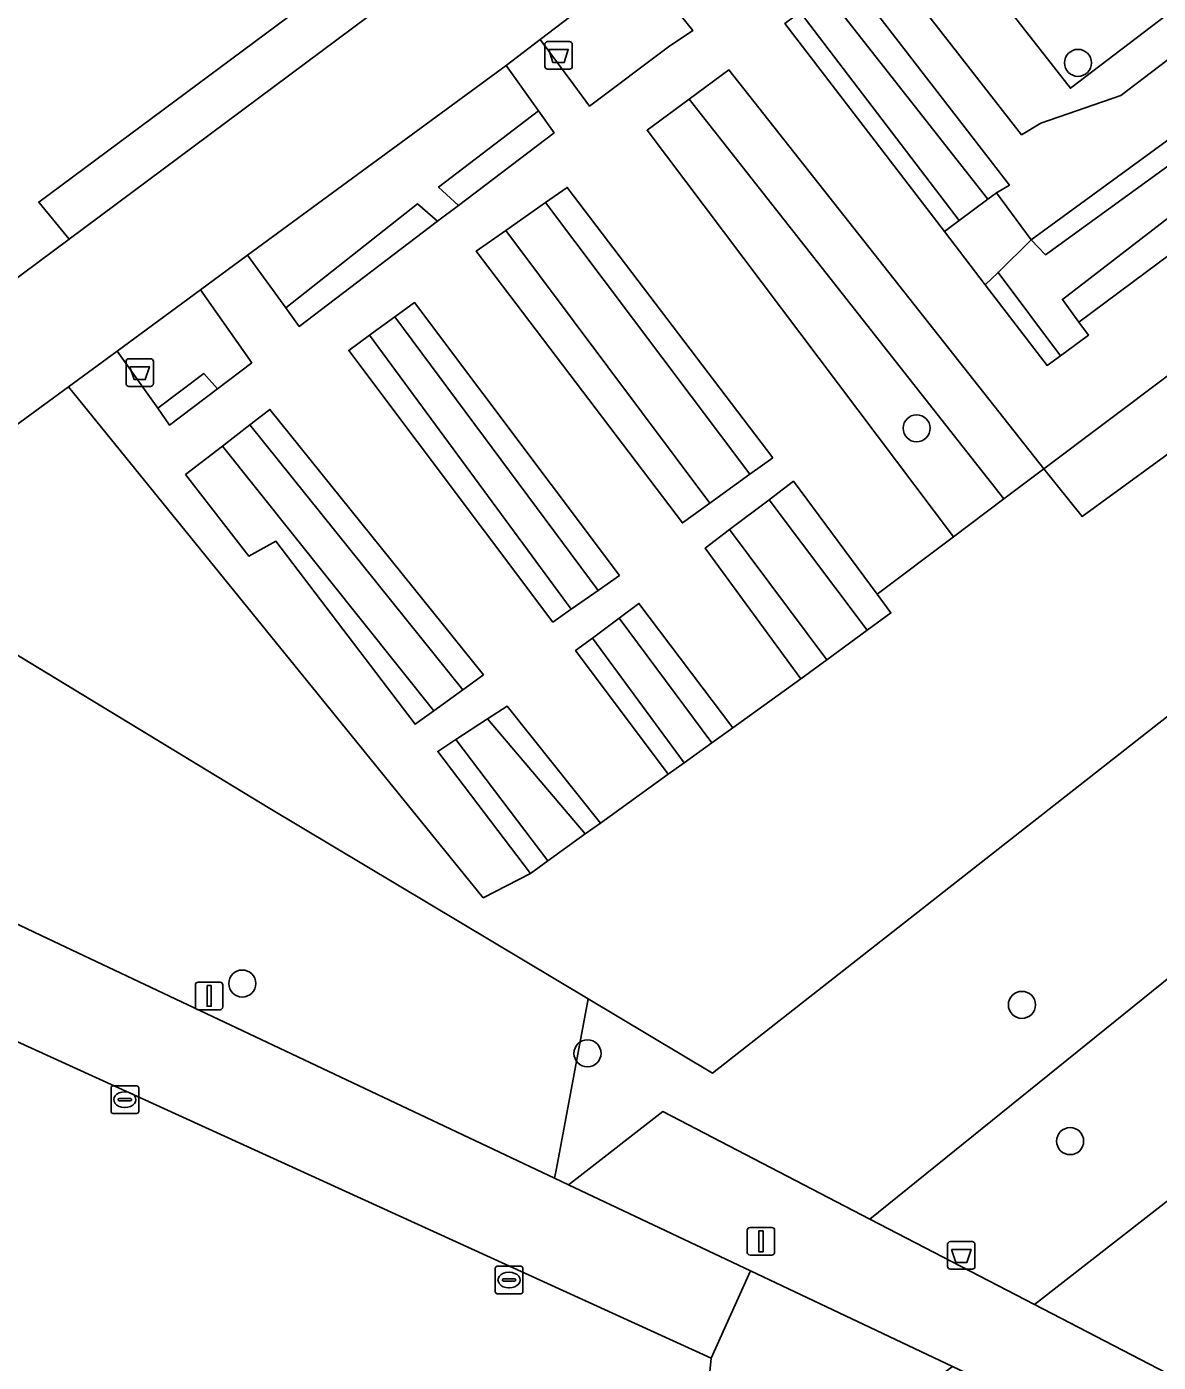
# Model space of a CAD drawing. Extents: x 159352 to 160617, y 385888 to 387323.
# Drawn here: x 159491.2 to 159532.16, y 386468.96 to 386517.33 of the extents above; entities that cross this region are included whole.
import ezdxf

# ---------------------------------------------------------------- set-up
doc = ezdxf.new("R2010")
doc.units = 0
for name, color, linetype in [('IMGEO_Afvalbak', 7, 'Continuous'), ('IMGEO_Boom', 7, 'Continuous'), ('IMGEO_Fietspad_gesloten', 7, 'Continuous'), ('IMGEO_Gemengd_bos', 7, 'Continuous'), ('IMGEO_Groenvoorziening', 7, 'Continuous'), ('IMGEO_Hek', 7, 'Continuous'), ('IMGEO_Kolk', 7, 'Continuous'), ('IMGEO_Lichtmast', 7, 'Continuous'), ('IMGEO_Parkeervlak_halfverhard', 7, 'Continuous'), ('IMGEO_Voetpad_halfverhard', 7, 'Continuous'), ('IMGEO_Voetpad_onverhard', 7, 'Continuous')]:
    doc.layers.add(name, color=color, linetype=linetype)

msp = doc.modelspace()

# ---------------------------------------------------------------- linework, layer by layer
at = {"layer": 'IMGEO_Afvalbak'}
for p, q in [((159509.955, 386515.888), (159509.955, 386516.688)), ((159509.955, 386516.688), (159509.955, 386515.888)), ((159510.055, 386516.788), (159510.845, 386516.788)), ((159510.845, 386516.788), (159510.055, 386516.788)), ((159510.945, 386516.688), (159510.945, 386515.888)), ((159510.945, 386515.888), (159510.945, 386516.688)), ((159510.845, 386515.788), (159510.055, 386515.788)), ((159510.055, 386515.788), (159510.845, 386515.788)), ((159494.791, 386504.402), (159494.791, 386505.202)), ((159494.791, 386505.202), (159494.791, 386504.402)), ((159494.891, 386505.302), (159495.681, 386505.302)), ((159495.681, 386505.302), (159494.891, 386505.302)), ((159495.781, 386505.202), (159495.781, 386504.402)), ((159495.781, 386504.402), (159495.781, 386505.202)), ((159495.681, 386504.302), (159494.891, 386504.302)), ((159494.891, 386504.302), (159495.681, 386504.302)), ((159524.533, 386472.436), (159524.533, 386473.236)), ((159524.533, 386473.236), (159524.533, 386472.436)), ((159524.633, 386473.336), (159525.423, 386473.336)), ((159525.423, 386473.336), (159524.633, 386473.336)), ((159525.523, 386473.236), (159525.523, 386472.436)), ((159525.523, 386472.436), (159525.523, 386473.236)), ((159525.423, 386472.336), (159524.633, 386472.336)), ((159524.633, 386472.336), (159525.423, 386472.336))]:
    msp.add_line(p, q, dxfattribs=at)
for points in [[(159510.098, 386516.502), (159510.802, 386516.502), (159510.653, 386516.032), (159510.247, 386516.032), (159510.098, 386516.502)], [(159494.934, 386505.016), (159495.638, 386505.016), (159495.489, 386504.546), (159495.083, 386504.546), (159494.934, 386505.016)], [(159524.676, 386473.05), (159525.38, 386473.05), (159525.231, 386472.58), (159524.825, 386472.58), (159524.676, 386473.05)]]:
    msp.add_lwpolyline(points, dxfattribs=at)
for centre, start, end in [((159510.055, 386516.688), 90, 180), ((159510.055, 386516.688), 90, 180), ((159510.845, 386516.688), 0, 90), ((159510.845, 386516.688), 360, 90), ((159510.055, 386515.888), 180, 270), ((159510.055, 386515.888), 180, 270), ((159510.845, 386515.888), 270, 0), ((159510.845, 386515.888), 270, 0), ((159494.891, 386505.202), 90, 180), ((159494.891, 386505.202), 90, 180), ((159495.681, 386505.202), 0, 90), ((159495.681, 386505.202), 360, 90), ((159494.891, 386504.402), 180, 270), ((159494.891, 386504.402), 180, 270), ((159495.681, 386504.402), 270, 0), ((159495.681, 386504.402), 270, 0), ((159524.633, 386473.236), 90, 180), ((159524.633, 386473.236), 90, 180), ((159525.423, 386473.236), 0, 90), ((159525.423, 386473.236), 360, 90), ((159524.633, 386472.436), 180, 270), ((159524.633, 386472.436), 180, 270), ((159525.423, 386472.436), 270, 0), ((159525.423, 386472.436), 270, 0)]:
    msp.add_arc(centre, 0.1, start, end, dxfattribs=at)
at = {"layer": 'IMGEO_Boom'}
for centre in [(159529.253, 386516.017), (159523.41, 386502.787), (159498.999, 386482.68), (159527.222, 386481.907), (159511.497, 386480.151), (159528.968, 386476.972)]:
    msp.add_circle(centre, 0.489, dxfattribs=at)
at = {"layer": 'IMGEO_Fietspad_gesloten'}
msp.add_lwpolyline([(159454.66, 386497.595), (159460.09, 386495.022), (159467.031, 386491.732), (159481.905, 386484.652), (159500, 386476.402), (159515.978, 386469.117), (159517.402, 386472.271), (159510.81, 386475.39), (159510.308, 386475.628), (159491.723, 386484.422), (159478.618, 386490.659), (159470.08, 386494.703), (159467.828, 386495.766), (159458.854, 386500), (159442.597, 386507.622)], dxfattribs=at)
at = {"layer": 'IMGEO_Gemengd_bos'}
for points in [[(159449.895, 386508.936), (159467.828, 386500.498), (159471.448, 386498.795), (159479.362, 386504.665), (159481.915, 386501.576), (159487.569, 386505.789), (159492.737, 386509.639), (159491.631, 386510.978), (159504.763, 386520.733), (159502.138, 386524.025), (159501.053, 386525.385), (159512.599, 386534.094), (159537.72, 386553.466), (159538.468, 386554.019), (159539.928, 386555.099), (159550.315, 386541.548), (159554.42, 386544.674), (159538.63, 386565.974)], [(159563.305, 386524.313), (159529.4, 386499.593), (159528.019, 386501.317), (159526.57, 386500.227), (159524.751, 386498.86), (159521.981, 386496.777), (159522.483, 386496.1), (159521.622, 386495.47), (159520.165, 386494.403), (159519.225, 386493.715), (159516.761, 386491.941), (159515.996, 386491.39), (159514.997, 386490.672), (159514.42, 386490.256), (159511.965, 386488.489), (159511.417, 386488.094), (159510.058, 386487.117), (159509.432, 386486.666), (159507.721, 386485.783), (159492.709, 386504.287), (159484.614, 386498.362)], [(159486.937, 386496.95), (159500, 386489.012), (159511.521, 386482.123), (159516.017, 386479.434), (159570.525, 386522.203)]]:
    msp.add_lwpolyline(points, dxfattribs=at)
for points in [[(159553.746, 386500), (159569.438, 386512.645), (159569.791, 386512.93), (159571.496, 386514.211), (159572.106, 386514.67), (159574.43, 386516.35), (159570.525, 386522.203), (159516.017, 386479.434), (159511.521, 386482.123), (159510.374, 386475.983), (159510.308, 386475.628), (159510.81, 386475.39), (159511.126, 386475.635), (159514.222, 386478.04), (159521.717, 386474.152)], [(159575.069, 386507.971), (159569.438, 386512.645), (159553.746, 386500), (159521.717, 386474.152), (159527.677, 386471.06), (159564.819, 386500)]]:
    msp.add_lwpolyline(points, close=True, dxfattribs=at)
at = {"layer": 'IMGEO_Groenvoorziening'}
for points in [[(159549.441, 386538.292), (159559.603, 386525.067), (159528.019, 386501.317), (159529.4, 386499.593), (159563.305, 386524.313), (159551.556, 386539.901)], [(159527.21, 386513.413), (159527.907, 386513.83), (159530.805, 386514.837), (159536.653, 386519.306), (159535.909, 386520.392), (159528.976, 386515.101), (159523.969, 386521.503), (159522.056, 386520.027)], [(159522.056, 386520.027), (159523.969, 386521.503), (159528.976, 386515.101), (159535.909, 386520.392), (159536.653, 386519.306), (159530.805, 386514.837), (159527.907, 386513.83), (159527.21, 386513.413)], [(159492.737, 386509.639), (159505.831, 386519.394), (159504.763, 386520.733), (159491.631, 386510.978)], [(159514.429, 386516.596), (159515.305, 386517.184), (159513.365, 386519.602), (159509.787, 386516.862), (159511, 386515.223), (159511.571, 386514.451)], [(159520.119, 386518.55), (159520.935, 386519.162), (159526.772, 386511.593), (159526.301, 386511.316), (159527.552, 386509.609), (159537.825, 386517.1), (159538.299, 386516.481), (159539.082, 386515.458), (159539.834, 386514.476), (159529.28, 386506.63), (159529.634, 386506.158), (159528.616, 386505.413), (159528.132, 386505.059), (159525.898, 386507.975), (159524.417, 386509.907), (159518.643, 386517.443), (159519.192, 386517.855), (159524.955, 386510.309), (159525.987, 386511.081)], [(159526.772, 386511.593), (159520.935, 386519.162), (159520.119, 386518.55), (159525.987, 386511.081), (159526.301, 386511.316)], [(159524.955, 386510.309), (159519.192, 386517.855), (159518.643, 386517.443), (159524.417, 386509.907)], [(159537.825, 386517.1), (159527.552, 386509.609), (159528.075, 386509.068), (159538.299, 386516.481)], [(159529.634, 386506.158), (159529.28, 386506.63), (159528.691, 386507.449), (159539.082, 386515.458), (159538.299, 386516.481), (159528.075, 386509.068), (159527.552, 386509.609), (159526.359, 386508.431), (159528.616, 386505.413)], [(159500.572, 386507.151), (159505.349, 386510.912), (159506.07, 386510.28), (159506.828, 386510.856), (159506.109, 386511.517), (159509.721, 386514.281), (159508.554, 386515.918), (159499.194, 386509.054)], [(159528.019, 386501.317), (159516.618, 386515.762), (159515.173, 386514.697), (159526.57, 386500.227)], [(159539.834, 386514.476), (159539.082, 386515.458), (159528.691, 386507.449), (159529.28, 386506.63)], [(159526.57, 386500.227), (159515.173, 386514.697), (159513.652, 386513.576), (159524.751, 386498.86)], [(159510.287, 386513.488), (159509.721, 386514.281), (159506.109, 386511.517), (159506.828, 386510.856)], [(159518.204, 386501.72), (159517.373, 386501.12), (159515.925, 386500.075), (159514.932, 386499.358), (159507.465, 386509.193), (159508.542, 386509.948), (159509.979, 386510.956), (159510.762, 386511.505)], [(159518.204, 386501.72), (159510.762, 386511.505), (159509.979, 386510.956), (159517.373, 386501.12)], [(159526.359, 386508.431), (159527.552, 386509.609), (159526.301, 386511.316), (159525.987, 386511.081), (159524.955, 386510.309), (159524.417, 386509.907), (159525.898, 386507.975)], [(159501.064, 386506.471), (159506.07, 386510.28), (159505.349, 386510.912), (159500.572, 386507.151)], [(159517.373, 386501.12), (159509.979, 386510.956), (159508.542, 386509.948), (159515.925, 386500.075)], [(159507.465, 386509.193), (159514.932, 386499.358), (159515.925, 386500.075), (159508.542, 386509.948)], [(159528.132, 386505.059), (159528.616, 386505.413), (159526.359, 386508.431), (159525.898, 386507.975)], [(159495.938, 386503.509), (159497.608, 386504.767), (159498.103, 386504.217), (159499.34, 386505.159), (159497.487, 386507.803), (159494.471, 386505.577)], [(159512.652, 386497.449), (159511.888, 386496.915), (159510.909, 386496.231), (159510.247, 386495.769), (159502.856, 386505.604), (159503.611, 386506.153), (159504.526, 386506.818), (159505.237, 386507.335)], [(159512.652, 386497.449), (159505.237, 386507.335), (159504.526, 386506.818), (159511.888, 386496.915)], [(159511.888, 386496.915), (159504.526, 386506.818), (159503.611, 386506.153), (159510.909, 386496.231)], [(159510.247, 386495.769), (159510.909, 386496.231), (159503.611, 386506.153), (159502.856, 386505.604)], [(159496.371, 386502.899), (159498.103, 386504.217), (159497.608, 386504.767), (159495.938, 386503.509)], [(159507.738, 386493.861), (159506.981, 386493.314), (159505.936, 386492.559), (159505.256, 386492.067), (159500.215, 386498.692), (159499.235, 386498.16), (159496.949, 386501.106), (159498.28, 386502.138), (159499.272, 386502.906), (159500, 386503.471)], [(159507.738, 386493.861), (159500, 386503.471), (159499.272, 386502.906), (159506.981, 386493.314)], [(159506.981, 386493.314), (159499.272, 386502.906), (159498.28, 386502.138), (159505.936, 386492.559)], [(159496.949, 386501.106), (159499.235, 386498.16), (159500.215, 386498.692), (159505.256, 386492.067), (159505.936, 386492.559), (159498.28, 386502.138)], [(159518.068, 386500.197), (159521.622, 386495.47), (159522.483, 386496.1), (159521.981, 386496.777), (159518.949, 386500.866)], [(159516.642, 386499.115), (159520.165, 386494.403), (159521.622, 386495.47), (159518.068, 386500.197)], [(159519.225, 386493.715), (159520.165, 386494.403), (159516.642, 386499.115), (159515.754, 386498.44)], [(159516.761, 386491.941), (159513.36, 386496.443), (159512.638, 386495.906), (159515.996, 386491.39)], [(159515.996, 386491.39), (159512.638, 386495.906), (159511.675, 386495.189), (159514.997, 386490.672)], [(159514.997, 386490.672), (159511.675, 386495.189), (159511.068, 386494.737), (159514.42, 386490.256)], [(159507.875, 386492.262), (159511.417, 386488.094), (159511.965, 386488.489), (159508.585, 386492.727)], [(159506.729, 386491.512), (159510.058, 386487.117), (159511.417, 386488.094), (159507.875, 386492.262)], [(159506.078, 386491.086), (159509.432, 386486.666), (159510.058, 386487.117), (159506.729, 386491.512)], [(159524.713, 386468.811), (159517.402, 386472.271), (159515.978, 386469.117), (159515.863, 386468.007), (159515.761, 386467.917), (159520.446, 386465.635)]]:
    msp.add_lwpolyline(points, close=True, dxfattribs=at)
for points in [[(159513.365, 386519.602), (159515.305, 386517.184), (159514.429, 386516.596), (159511.571, 386514.451), (159511, 386515.223), (159509.787, 386516.862), (159508.554, 386515.918), (159509.721, 386514.281), (159510.287, 386513.488), (159506.828, 386510.856), (159506.07, 386510.28), (159501.064, 386506.471), (159500.572, 386507.151), (159499.194, 386509.054), (159497.487, 386507.803), (159499.34, 386505.159), (159498.103, 386504.217), (159496.371, 386502.899), (159495.938, 386503.509), (159494.471, 386505.577), (159492.709, 386504.287), (159507.721, 386485.783), (159509.432, 386486.666), (159506.078, 386491.086), (159506.729, 386491.512), (159507.875, 386492.262), (159508.585, 386492.727), (159511.965, 386488.489), (159514.42, 386490.256), (159511.068, 386494.737), (159511.675, 386495.189), (159512.638, 386495.906), (159513.36, 386496.443), (159516.761, 386491.941), (159519.225, 386493.715), (159515.754, 386498.44), (159516.642, 386499.115), (159518.068, 386500.197), (159518.949, 386500.866), (159521.981, 386496.777), (159524.751, 386498.86), (159513.652, 386513.576), (159515.173, 386514.697), (159516.618, 386515.762), (159528.019, 386501.317), (159559.603, 386525.067)], [(159575.069, 386507.971), (159564.819, 386500), (159527.677, 386471.06), (159534.706, 386467.413), (159542.745, 386471.47)]]:
    msp.add_lwpolyline(points, dxfattribs=at)
at = {"layer": 'IMGEO_Hek'}
msp.add_lwpolyline([(159484.614, 386498.362), (159500, 386489.012), (159516.017, 386479.434), (159570.525, 386522.203)], dxfattribs=at)
at = {"layer": 'IMGEO_Kolk'}
for p, q in [((159494.249, 386478.047), (159494.249, 386478.899)), ((159494.324, 386478.973), (159495.176, 386478.973)), ((159495.25, 386478.899), (159495.25, 386478.047)), ((159494.508, 386478.467), (159494.508, 386478.479)), ((159494.946, 386478.43), (159494.548, 386478.43)), ((159494.551, 386478.516), (159494.949, 386478.516)), ((159494.737, 386478.753), (159494.762, 386478.753)), ((159494.992, 386478.479), (159494.992, 386478.467)), ((159495.176, 386477.973), (159494.324, 386477.973)), ((159494.76, 386478.193), (159494.735, 386478.193)), ((159508.157, 386471.517), (159508.157, 386472.369)), ((159508.232, 386472.443), (159509.084, 386472.443)), ((159508.645, 386472.223), (159508.67, 386472.223)), ((159509.158, 386472.369), (159509.158, 386471.517)), ((159508.416, 386471.937), (159508.416, 386471.949)), ((159508.854, 386471.9), (159508.456, 386471.9)), ((159508.459, 386471.986), (159508.857, 386471.986)), ((159508.668, 386471.663), (159508.643, 386471.663)), ((159508.9, 386471.949), (159508.9, 386471.937)), ((159509.084, 386471.443), (159508.232, 386471.443))]:
    msp.add_line(p, q, dxfattribs=at)
for points in [[(159494.249, 386478.047), (159494.249, 386478.899)], [(159494.324, 386478.973), (159495.176, 386478.973)], [(159495.25, 386478.899), (159495.25, 386478.047)], [(159495.176, 386477.973), (159494.324, 386477.973)], [(159508.157, 386471.517), (159508.157, 386472.369)], [(159508.232, 386472.443), (159509.084, 386472.443)], [(159509.158, 386472.369), (159509.158, 386471.517)], [(159509.084, 386471.443), (159508.232, 386471.443)]]:
    msp.add_lwpolyline(points, dxfattribs=at)
for centre, radius, start, end in [((159494.326, 386478.897), 0.0765, 91.552, 178.448), ((159494.326, 386478.897), 0.0765, 91.552, 178.448), ((159495.174, 386478.897), 0.0765, 1.552, 88.448), ((159495.174, 386478.897), 0.0765, 1.552, 88.448), ((159494.548, 386478.476), 0.0403, 85.8775, 175.7526), ((159494.545, 386478.466), 0.0366, 178.938, 274.7102), ((159494.949, 386478.473), 0.043, 264.8664, 352.4533), ((159494.953, 386478.478), 0.0386, 1.7309, 96.639), ((159494.326, 386478.049), 0.0765, 181.552, 268.448), ((159494.326, 386478.049), 0.0765, 181.552, 268.448), ((159495.174, 386478.049), 0.0765, 271.552, 358.448), ((159495.174, 386478.049), 0.0765, 271.552, 358.448), ((159508.234, 386472.367), 0.0765, 91.552, 178.448), ((159508.234, 386472.367), 0.0765, 91.552, 178.448), ((159509.082, 386472.367), 0.0765, 1.552, 88.448), ((159509.082, 386472.367), 0.0765, 1.552, 88.448), ((159508.234, 386471.519), 0.0765, 181.552, 268.448), ((159508.234, 386471.519), 0.0765, 181.552, 268.448), ((159508.456, 386471.946), 0.0403, 85.8775, 175.7526), ((159508.453, 386471.936), 0.0366, 178.938, 274.7102), ((159508.857, 386471.943), 0.043, 264.8664, 352.4533), ((159508.861, 386471.948), 0.0386, 1.7309, 96.639), ((159509.082, 386471.519), 0.0765, 271.552, 358.448), ((159509.082, 386471.519), 0.0765, 271.552, 358.448)]:
    msp.add_arc(centre, radius, start, end, dxfattribs=at)
for centre, major_axis, ratio, start_param, end_param in [((159494.736, 386478.473), (-0.387, 0.002), 0.722429, 4.712389, 7.853982), ((159494.761, 386478.473), (-0.39, 0.002), 0.717154, 1.570796, 4.712389), ((159508.644, 386471.943), (-0.387, 0.002), 0.722429, 4.712389, 7.853982), ((159508.669, 386471.943), (-0.39, 0.002), 0.717154, 1.570796, 4.712389)]:
    msp.add_ellipse(centre, major_axis=major_axis, ratio=ratio, start_param=start_param, end_param=end_param, dxfattribs=at)
at = {"layer": 'IMGEO_Lichtmast'}
for p, q in [((159497.404, 386482.73), (159498.194, 386482.73)), ((159498.194, 386482.73), (159497.404, 386482.73)), ((159497.304, 386481.83), (159497.304, 386482.63)), ((159497.304, 386482.63), (159497.304, 386481.83)), ((159498.294, 386482.63), (159498.294, 386481.83)), ((159498.294, 386481.83), (159498.294, 386482.63)), ((159498.194, 386481.73), (159497.404, 386481.73)), ((159497.404, 386481.73), (159498.194, 386481.73)), ((159517.282, 386472.944), (159517.282, 386473.744)), ((159517.282, 386473.744), (159517.282, 386472.944)), ((159517.382, 386473.844), (159518.172, 386473.844)), ((159518.172, 386473.844), (159517.382, 386473.844)), ((159518.272, 386473.744), (159518.272, 386472.944)), ((159518.272, 386472.944), (159518.272, 386473.744)), ((159518.172, 386472.844), (159517.382, 386472.844)), ((159517.382, 386472.844), (159518.172, 386472.844))]:
    msp.add_line(p, q, dxfattribs=at)
for points in [[(159497.724, 386482.605), (159497.874, 386482.605), (159497.874, 386481.855), (159497.724, 386481.855), (159497.724, 386482.605)], [(159517.702, 386473.719), (159517.852, 386473.719), (159517.852, 386472.969), (159517.702, 386472.969), (159517.702, 386473.719)]]:
    msp.add_lwpolyline(points, dxfattribs=at)
for centre, start, end in [((159497.404, 386482.63), 90, 180), ((159497.404, 386482.63), 90, 180), ((159498.194, 386482.63), 0, 90), ((159498.194, 386482.63), 360, 90), ((159497.404, 386481.83), 180, 270), ((159497.404, 386481.83), 180, 270), ((159498.194, 386481.83), 270, 0), ((159498.194, 386481.83), 270, 0), ((159517.382, 386473.744), 90, 180), ((159517.382, 386473.744), 90, 180), ((159518.172, 386473.744), 0, 90), ((159518.172, 386473.744), 360, 90), ((159517.382, 386472.944), 180, 270), ((159517.382, 386472.944), 180, 270), ((159518.172, 386472.944), 270, 0), ((159518.172, 386472.944), 270, 0)]:
    msp.add_arc(centre, 0.1, start, end, dxfattribs=at)
at = {"layer": 'IMGEO_Parkeervlak_halfverhard'}
msp.add_lwpolyline([(159476.399, 386482.204), (159469.559, 386460.205), (159477.671, 386447.442), (159495.539, 386462.217), (159502.941, 386456.606), (159515.761, 386467.917), (159515.863, 386468.007), (159515.978, 386469.117), (159500, 386476.402), (159481.905, 386484.652)], dxfattribs=at)
at = {"layer": 'IMGEO_Voetpad_halfverhard'}
for points in [[(159505.831, 386519.394), (159492.737, 386509.639), (159487.569, 386505.789), (159481.915, 386501.576), (159483.238, 386500), (159484.614, 386498.362), (159492.709, 386504.287), (159494.471, 386505.577), (159497.487, 386507.803), (159499.194, 386509.054), (159508.554, 386515.918), (159509.787, 386516.862), (159513.365, 386519.602)], [(159542.745, 386471.47), (159534.706, 386467.413), (159527.677, 386471.06), (159521.717, 386474.152), (159514.222, 386478.04), (159511.126, 386475.635), (159510.81, 386475.39), (159517.402, 386472.271), (159524.713, 386468.811), (159531.236, 386465.724), (159516.054, 386457.65), (159500, 386448.474), (159499.81, 386448.365), (159496.019, 386446.193), (159483.615, 386438.09), (159485.117, 386435.744), (159500, 386445.131), (159501.293, 386445.946), (159520.968, 386457.141), (159529.345, 386461.535), (159534.734, 386464.224)]]:
    msp.add_lwpolyline(points, dxfattribs=at)
at = {"layer": 'IMGEO_Voetpad_onverhard'}
msp.add_lwpolyline([(159500, 386489.012), (159486.937, 386496.95), (159482.111, 386493.232), (159479.443, 386493.701), (159478.618, 386490.659), (159491.723, 386484.422), (159510.308, 386475.628), (159510.374, 386475.983), (159511.521, 386482.123)], close=True, dxfattribs=at)

doc.saveas('drawing.dxf')
